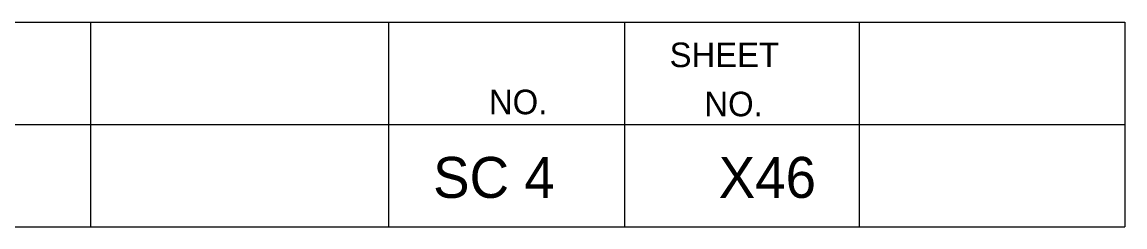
# Model space of a CAD drawing. Extents: x 1000 to 1162, y 999 to 8520.
# Drawn here: x 1148.08 to 1161.56, y 6275.05 to 6277.55 of the extents above; entities that cross this region are included whole.
import ezdxf

# ---------------------------------------------------------------- set-up
doc = ezdxf.new("R2010")
doc.units = 0
doc.layers.add('Level 20', color=7, linetype='Continuous')
doc.layers.add('Level 3', color=7, linetype='Continuous')

msp = doc.modelspace()

# ---------------------------------------------------------------- linework, layer by layer
at = {"layer": 'Level 3'}
for p, q in [((1133.055, 6277.546), (1161.555, 6277.546)), ((1133.055, 6277.546), (1161.555, 6277.546)), ((1133.055, 6277.546), (1161.555, 6277.546)), ((1133.055, 6277.546), (1161.555, 6277.546)), ((1133.055, 6277.546), (1161.555, 6277.546)), ((1133.055, 6277.546), (1161.555, 6277.546)), ((1133.055, 6277.546), (1161.555, 6277.546)), ((1133.055, 6277.546), (1161.555, 6277.546)), ((1133.055, 6277.546), (1161.555, 6277.546)), ((1133.055, 6277.546), (1161.555, 6277.546)), ((1133.055, 6277.546), (1161.555, 6277.546)), ((1133.055, 6277.546), (1161.555, 6277.546)), ((1133.055, 6277.546), (1161.555, 6277.546)), ((1133.055, 6277.546), (1161.555, 6277.546)), ((1133.055, 6277.546), (1161.555, 6277.546)), ((1133.055, 6277.546), (1161.555, 6277.546)), ((1133.055, 6277.546), (1161.555, 6277.546)), ((1133.055, 6277.546), (1161.555, 6277.546)), ((1133.055, 6277.546), (1161.555, 6277.546)), ((1133.055, 6277.546), (1161.555, 6277.546)), ((1133.055, 6277.546), (1161.555, 6277.546)), ((1133.055, 6277.546), (1161.555, 6277.546)), ((1133.055, 6277.546), (1161.555, 6277.546)), ((1133.055, 6277.546), (1161.555, 6277.546)), ((1133.055, 6277.546), (1161.555, 6277.546)), ((1133.055, 6277.546), (1161.555, 6277.546)), ((1133.055, 6277.546), (1161.555, 6277.546)), ((1133.055, 6277.546), (1161.555, 6277.546)), ((1133.055, 6277.546), (1161.555, 6277.546)), ((1133.055, 6277.546), (1161.555, 6277.546)), ((1133.055, 6277.546), (1161.555, 6277.546)), ((1133.055, 6277.546), (1161.555, 6277.546)), ((1133.055, 6277.546), (1161.555, 6277.546)), ((1133.055, 6277.546), (1161.555, 6277.546)), ((1133.055, 6277.546), (1161.555, 6277.546)), ((1133.055, 6277.546), (1161.555, 6277.546)), ((1133.055, 6277.546), (1161.555, 6277.546)), ((1133.055, 6277.546), (1161.555, 6277.546)), ((1133.055, 6277.546), (1161.555, 6277.546)), ((1133.055, 6277.546), (1161.555, 6277.546)), ((1133.055, 6277.546), (1161.555, 6277.546)), ((1133.055, 6277.546), (1161.555, 6277.546)), ((1133.055, 6277.546), (1161.555, 6277.546)), ((1133.055, 6277.546), (1161.555, 6277.546)), ((1148.913, 6277.546), (1148.913, 6275.046)), ((1148.913, 6277.546), (1148.913, 6275.046)), ((1148.913, 6277.546), (1148.913, 6275.046)), ((1148.913, 6277.546), (1148.913, 6275.046)), ((1148.913, 6277.546), (1148.913, 6275.046)), ((1148.913, 6277.546), (1148.913, 6275.046)), ((1148.913, 6277.546), (1148.913, 6275.046)), ((1148.913, 6277.546), (1148.913, 6275.046)), ((1148.913, 6277.546), (1148.913, 6275.046)), ((1148.913, 6277.546), (1148.913, 6275.046)), ((1148.913, 6277.546), (1148.913, 6275.046)), ((1148.913, 6277.546), (1148.913, 6275.046)), ((1148.913, 6277.546), (1148.913, 6275.046)), ((1148.913, 6277.546), (1148.913, 6275.046)), ((1148.913, 6277.546), (1148.913, 6275.046)), ((1148.913, 6277.546), (1148.913, 6275.046)), ((1148.913, 6277.546), (1148.913, 6275.046)), ((1148.913, 6277.546), (1148.913, 6275.046)), ((1148.913, 6277.546), (1148.913, 6275.046)), ((1148.913, 6277.546), (1148.913, 6275.046)), ((1148.913, 6277.546), (1148.913, 6275.046)), ((1148.913, 6277.546), (1148.913, 6275.046)), ((1148.913, 6277.546), (1148.913, 6275.046)), ((1148.913, 6277.546), (1148.913, 6275.046)), ((1148.913, 6277.546), (1148.913, 6275.046)), ((1148.913, 6277.546), (1148.913, 6275.046)), ((1148.913, 6277.546), (1148.913, 6275.046)), ((1148.913, 6277.546), (1148.913, 6275.046)), ((1148.913, 6277.546), (1148.913, 6275.046)), ((1148.913, 6277.546), (1148.913, 6275.046)), ((1148.913, 6277.546), (1148.913, 6275.046)), ((1148.913, 6277.546), (1148.913, 6275.046)), ((1148.913, 6277.546), (1148.913, 6275.046)), ((1148.913, 6277.546), (1148.913, 6275.046)), ((1148.913, 6277.546), (1148.913, 6275.046)), ((1148.913, 6277.546), (1148.913, 6275.046)), ((1148.913, 6277.546), (1148.913, 6275.046)), ((1148.913, 6277.546), (1148.913, 6275.046)), ((1148.913, 6277.546), (1148.913, 6275.046)), ((1148.913, 6277.546), (1148.913, 6275.046)), ((1148.913, 6277.546), (1148.913, 6275.046)), ((1148.913, 6277.546), (1148.913, 6275.046)), ((1148.913, 6277.546), (1148.913, 6275.046)), ((1148.913, 6277.546), (1148.913, 6275.046)), ((1152.554, 6277.546), (1152.554, 6275.046)), ((1152.554, 6277.546), (1152.554, 6275.046)), ((1152.554, 6277.546), (1152.554, 6275.046)), ((1152.554, 6277.546), (1152.554, 6275.046)), ((1152.554, 6277.546), (1152.554, 6275.046)), ((1152.554, 6277.546), (1152.554, 6275.046)), ((1152.554, 6277.546), (1152.554, 6275.046)), ((1152.554, 6277.546), (1152.554, 6275.046)), ((1152.554, 6277.546), (1152.554, 6275.046)), ((1152.554, 6277.546), (1152.554, 6275.046)), ((1152.554, 6277.546), (1152.554, 6275.046)), ((1152.554, 6277.546), (1152.554, 6275.046)), ((1152.554, 6277.546), (1152.554, 6275.046)), ((1152.554, 6277.546), (1152.554, 6275.046)), ((1152.554, 6277.546), (1152.554, 6275.046)), ((1152.554, 6277.546), (1152.554, 6275.046)), ((1152.554, 6277.546), (1152.554, 6275.046)), ((1152.554, 6277.546), (1152.554, 6275.046)), ((1152.554, 6277.546), (1152.554, 6275.046)), ((1152.554, 6277.546), (1152.554, 6275.046)), ((1152.554, 6277.546), (1152.554, 6275.046)), ((1152.554, 6277.546), (1152.554, 6275.046)), ((1152.554, 6277.546), (1152.554, 6275.046)), ((1152.554, 6277.546), (1152.554, 6275.046)), ((1152.554, 6277.546), (1152.554, 6275.046)), ((1152.554, 6277.546), (1152.554, 6275.046)), ((1152.554, 6277.546), (1152.554, 6275.046)), ((1152.554, 6277.546), (1152.554, 6275.046)), ((1152.554, 6277.546), (1152.554, 6275.046)), ((1152.554, 6277.546), (1152.554, 6275.046)), ((1152.554, 6277.546), (1152.554, 6275.046)), ((1152.554, 6277.546), (1152.554, 6275.046)), ((1152.554, 6277.546), (1152.554, 6275.046)), ((1152.554, 6277.546), (1152.554, 6275.046)), ((1152.554, 6277.546), (1152.554, 6275.046)), ((1152.554, 6277.546), (1152.554, 6275.046)), ((1152.554, 6277.546), (1152.554, 6275.046)), ((1152.554, 6277.546), (1152.554, 6275.046)), ((1152.554, 6277.546), (1152.554, 6275.046)), ((1152.554, 6277.546), (1152.554, 6275.046)), ((1152.554, 6277.546), (1152.554, 6275.046)), ((1152.554, 6277.546), (1152.554, 6275.046)), ((1152.554, 6277.546), (1152.554, 6275.046)), ((1152.554, 6277.546), (1152.554, 6275.046)), ((1155.44, 6277.546), (1155.44, 6275.046)), ((1155.44, 6277.546), (1155.44, 6275.046)), ((1155.44, 6277.546), (1155.44, 6275.046)), ((1155.44, 6277.546), (1155.44, 6275.046)), ((1155.44, 6277.546), (1155.44, 6275.046)), ((1155.44, 6277.546), (1155.44, 6275.046)), ((1155.44, 6277.546), (1155.44, 6275.046)), ((1155.44, 6277.546), (1155.44, 6275.046)), ((1155.44, 6277.546), (1155.44, 6275.046)), ((1155.44, 6277.546), (1155.44, 6275.046)), ((1155.44, 6277.546), (1155.44, 6275.046)), ((1155.44, 6277.546), (1155.44, 6275.046)), ((1155.44, 6277.546), (1155.44, 6275.046)), ((1155.44, 6277.546), (1155.44, 6275.046)), ((1155.44, 6277.546), (1155.44, 6275.046)), ((1155.44, 6277.546), (1155.44, 6275.046)), ((1155.44, 6277.546), (1155.44, 6275.046)), ((1155.44, 6277.546), (1155.44, 6275.046)), ((1155.44, 6277.546), (1155.44, 6275.046)), ((1155.44, 6277.546), (1155.44, 6275.046)), ((1155.44, 6277.546), (1155.44, 6275.046)), ((1155.44, 6277.546), (1155.44, 6275.046)), ((1155.44, 6277.546), (1155.44, 6275.046)), ((1155.44, 6277.546), (1155.44, 6275.046)), ((1155.44, 6277.546), (1155.44, 6275.046)), ((1155.44, 6277.546), (1155.44, 6275.046)), ((1155.44, 6277.546), (1155.44, 6275.046)), ((1155.44, 6277.546), (1155.44, 6275.046)), ((1155.44, 6277.546), (1155.44, 6275.046)), ((1155.44, 6277.546), (1155.44, 6275.046)), ((1155.44, 6277.546), (1155.44, 6275.046)), ((1155.44, 6277.546), (1155.44, 6275.046)), ((1155.44, 6277.546), (1155.44, 6275.046)), ((1155.44, 6277.546), (1155.44, 6275.046)), ((1155.44, 6277.546), (1155.44, 6275.046)), ((1155.44, 6277.546), (1155.44, 6275.046)), ((1155.44, 6277.546), (1155.44, 6275.046)), ((1155.44, 6277.546), (1155.44, 6275.046)), ((1155.44, 6277.546), (1155.44, 6275.046)), ((1155.44, 6277.546), (1155.44, 6275.046)), ((1155.44, 6277.546), (1155.44, 6275.046)), ((1155.44, 6277.546), (1155.44, 6275.046)), ((1155.44, 6277.546), (1155.44, 6275.046)), ((1155.44, 6277.546), (1155.44, 6275.046)), ((1158.305, 6277.546), (1158.305, 6275.046)), ((1158.305, 6277.546), (1158.305, 6275.046)), ((1158.305, 6277.546), (1158.305, 6275.046)), ((1158.305, 6277.546), (1158.305, 6275.046)), ((1158.305, 6277.546), (1158.305, 6275.046)), ((1158.305, 6277.546), (1158.305, 6275.046)), ((1158.305, 6277.546), (1158.305, 6275.046)), ((1158.305, 6277.546), (1158.305, 6275.046)), ((1158.305, 6277.546), (1158.305, 6275.046)), ((1158.305, 6277.546), (1158.305, 6275.046)), ((1158.305, 6277.546), (1158.305, 6275.046)), ((1158.305, 6277.546), (1158.305, 6275.046)), ((1158.305, 6277.546), (1158.305, 6275.046)), ((1158.305, 6277.546), (1158.305, 6275.046)), ((1158.305, 6277.546), (1158.305, 6275.046)), ((1158.305, 6277.546), (1158.305, 6275.046)), ((1158.305, 6277.546), (1158.305, 6275.046)), ((1158.305, 6277.546), (1158.305, 6275.046)), ((1158.305, 6277.546), (1158.305, 6275.046)), ((1158.305, 6277.546), (1158.305, 6275.046)), ((1158.305, 6277.546), (1158.305, 6275.046)), ((1158.305, 6277.546), (1158.305, 6275.046)), ((1158.305, 6277.546), (1158.305, 6275.046)), ((1158.305, 6277.546), (1158.305, 6275.046)), ((1158.305, 6277.546), (1158.305, 6275.046)), ((1158.305, 6277.546), (1158.305, 6275.046)), ((1158.305, 6277.546), (1158.305, 6275.046)), ((1158.305, 6277.546), (1158.305, 6275.046)), ((1158.305, 6277.546), (1158.305, 6275.046)), ((1158.305, 6277.546), (1158.305, 6275.046)), ((1158.305, 6277.546), (1158.305, 6275.046)), ((1158.305, 6277.546), (1158.305, 6275.046)), ((1158.305, 6277.546), (1158.305, 6275.046)), ((1158.305, 6277.546), (1158.305, 6275.046)), ((1158.305, 6277.546), (1158.305, 6275.046)), ((1158.305, 6277.546), (1158.305, 6275.046)), ((1158.305, 6277.546), (1158.305, 6275.046)), ((1158.305, 6277.546), (1158.305, 6275.046)), ((1158.305, 6277.546), (1158.305, 6275.046)), ((1158.305, 6277.546), (1158.305, 6275.046)), ((1158.305, 6277.546), (1158.305, 6275.046)), ((1158.305, 6277.546), (1158.305, 6275.046)), ((1158.305, 6277.546), (1158.305, 6275.046)), ((1158.305, 6277.546), (1158.305, 6275.046)), ((1161.555, 6277.546), (1161.555, 6275.046)), ((1161.555, 6277.546), (1161.555, 6275.046)), ((1161.555, 6277.546), (1161.555, 6275.046)), ((1161.555, 6277.546), (1161.555, 6275.046)), ((1161.555, 6277.546), (1161.555, 6275.046)), ((1161.555, 6277.546), (1161.555, 6275.046)), ((1161.555, 6277.546), (1161.555, 6275.046)), ((1161.555, 6277.546), (1161.555, 6275.046)), ((1161.555, 6277.546), (1161.555, 6275.046)), ((1161.555, 6277.546), (1161.555, 6275.046)), ((1161.555, 6277.546), (1161.555, 6275.046)), ((1161.555, 6277.546), (1161.555, 6275.046)), ((1161.555, 6277.546), (1161.555, 6275.046)), ((1161.555, 6277.546), (1161.555, 6275.046)), ((1161.555, 6277.546), (1161.555, 6275.046)), ((1161.555, 6277.546), (1161.555, 6275.046)), ((1161.555, 6277.546), (1161.555, 6275.046)), ((1161.555, 6277.546), (1161.555, 6275.046)), ((1161.555, 6277.546), (1161.555, 6275.046)), ((1161.555, 6277.546), (1161.555, 6275.046)), ((1161.555, 6277.546), (1161.555, 6275.046)), ((1161.555, 6277.546), (1161.555, 6275.046)), ((1161.555, 6277.546), (1161.555, 6275.046)), ((1161.555, 6277.546), (1161.555, 6275.046)), ((1161.555, 6277.546), (1161.555, 6275.046)), ((1161.555, 6277.546), (1161.555, 6275.046)), ((1161.555, 6277.546), (1161.555, 6275.046)), ((1161.555, 6277.546), (1161.555, 6275.046)), ((1161.555, 6277.546), (1161.555, 6275.046)), ((1161.555, 6277.546), (1161.555, 6275.046)), ((1161.555, 6277.546), (1161.555, 6275.046)), ((1161.555, 6277.546), (1161.555, 6275.046)), ((1161.555, 6277.546), (1161.555, 6275.046)), ((1161.555, 6277.546), (1161.555, 6275.046)), ((1161.555, 6277.546), (1161.555, 6275.046)), ((1161.555, 6277.546), (1161.555, 6275.046)), ((1161.555, 6277.546), (1161.555, 6275.046)), ((1161.555, 6277.546), (1161.555, 6275.046)), ((1161.555, 6277.546), (1161.555, 6275.046)), ((1161.555, 6277.546), (1161.555, 6275.046)), ((1161.555, 6277.546), (1161.555, 6275.046)), ((1161.555, 6277.546), (1161.555, 6275.046)), ((1161.555, 6277.546), (1161.555, 6275.046)), ((1161.555, 6277.546), (1161.555, 6275.046)), ((1133.055, 6276.296), (1161.555, 6276.296)), ((1133.055, 6276.296), (1161.555, 6276.296)), ((1133.055, 6276.296), (1161.555, 6276.296)), ((1133.055, 6276.296), (1161.555, 6276.296)), ((1133.055, 6276.296), (1161.555, 6276.296)), ((1133.055, 6276.296), (1161.555, 6276.296)), ((1133.055, 6276.296), (1161.555, 6276.296)), ((1133.055, 6276.296), (1161.555, 6276.296)), ((1133.055, 6276.296), (1161.555, 6276.296)), ((1133.055, 6276.296), (1161.555, 6276.296)), ((1133.055, 6276.296), (1161.555, 6276.296)), ((1133.055, 6276.296), (1161.555, 6276.296)), ((1133.055, 6276.296), (1161.555, 6276.296)), ((1133.055, 6276.296), (1161.555, 6276.296)), ((1133.055, 6276.296), (1161.555, 6276.296)), ((1133.055, 6276.296), (1161.555, 6276.296)), ((1133.055, 6276.296), (1161.555, 6276.296)), ((1133.055, 6276.296), (1161.555, 6276.296)), ((1133.055, 6276.296), (1161.555, 6276.296)), ((1133.055, 6276.296), (1161.555, 6276.296)), ((1133.055, 6276.296), (1161.555, 6276.296)), ((1133.055, 6276.296), (1161.555, 6276.296)), ((1133.055, 6276.296), (1161.555, 6276.296)), ((1133.055, 6276.296), (1161.555, 6276.296)), ((1133.055, 6276.296), (1161.555, 6276.296)), ((1133.055, 6276.296), (1161.555, 6276.296)), ((1133.055, 6276.296), (1161.555, 6276.296)), ((1133.055, 6276.296), (1161.555, 6276.296)), ((1133.055, 6276.296), (1161.555, 6276.296)), ((1133.055, 6276.296), (1161.555, 6276.296)), ((1133.055, 6276.296), (1161.555, 6276.296)), ((1133.055, 6276.296), (1161.555, 6276.296)), ((1133.055, 6276.296), (1161.555, 6276.296)), ((1133.055, 6276.296), (1161.555, 6276.296)), ((1133.055, 6276.296), (1161.555, 6276.296)), ((1133.055, 6276.296), (1161.555, 6276.296)), ((1133.055, 6276.296), (1161.555, 6276.296)), ((1133.055, 6276.296), (1161.555, 6276.296)), ((1133.055, 6276.296), (1161.555, 6276.296)), ((1133.055, 6276.296), (1161.555, 6276.296)), ((1133.055, 6276.296), (1161.555, 6276.296)), ((1133.055, 6276.296), (1161.555, 6276.296)), ((1133.055, 6276.296), (1161.555, 6276.296)), ((1133.055, 6276.296), (1161.555, 6276.296)), ((1133.055, 6275.046), (1161.555, 6275.046)), ((1133.055, 6275.046), (1161.555, 6275.046)), ((1133.055, 6275.046), (1161.555, 6275.046)), ((1133.055, 6275.046), (1161.555, 6275.046)), ((1133.055, 6275.046), (1161.555, 6275.046)), ((1133.055, 6275.046), (1161.555, 6275.046)), ((1133.055, 6275.046), (1161.555, 6275.046)), ((1133.055, 6275.046), (1161.555, 6275.046)), ((1133.055, 6275.046), (1161.555, 6275.046)), ((1133.055, 6275.046), (1161.555, 6275.046)), ((1133.055, 6275.046), (1161.555, 6275.046)), ((1133.055, 6275.046), (1161.555, 6275.046)), ((1133.055, 6275.046), (1161.555, 6275.046)), ((1133.055, 6275.046), (1161.555, 6275.046)), ((1133.055, 6275.046), (1161.555, 6275.046)), ((1133.055, 6275.046), (1161.555, 6275.046)), ((1133.055, 6275.046), (1161.555, 6275.046)), ((1133.055, 6275.046), (1161.555, 6275.046)), ((1133.055, 6275.046), (1161.555, 6275.046)), ((1133.055, 6275.046), (1161.555, 6275.046)), ((1133.055, 6275.046), (1161.555, 6275.046)), ((1133.055, 6275.046), (1161.555, 6275.046)), ((1133.055, 6275.046), (1161.555, 6275.046)), ((1133.055, 6275.046), (1161.555, 6275.046)), ((1133.055, 6275.046), (1161.555, 6275.046)), ((1133.055, 6275.046), (1161.555, 6275.046)), ((1133.055, 6275.046), (1161.555, 6275.046)), ((1133.055, 6275.046), (1161.555, 6275.046)), ((1133.055, 6275.046), (1161.555, 6275.046)), ((1133.055, 6275.046), (1161.555, 6275.046)), ((1133.055, 6275.046), (1161.555, 6275.046)), ((1133.055, 6275.046), (1161.555, 6275.046)), ((1133.055, 6275.046), (1161.555, 6275.046)), ((1133.055, 6275.046), (1161.555, 6275.046)), ((1133.055, 6275.046), (1161.555, 6275.046)), ((1133.055, 6275.046), (1161.555, 6275.046)), ((1133.055, 6275.046), (1161.555, 6275.046)), ((1133.055, 6275.046), (1161.555, 6275.046)), ((1133.055, 6275.046), (1161.555, 6275.046)), ((1133.055, 6275.046), (1161.555, 6275.046)), ((1133.055, 6275.046), (1161.555, 6275.046)), ((1133.055, 6275.046), (1161.555, 6275.046)), ((1133.055, 6275.046), (1161.555, 6275.046)), ((1133.055, 6275.046), (1161.555, 6275.046))]:
    msp.add_line(p, q, dxfattribs=at)

# ---------------------------------------------------------------- texts
at = {"layer": 'Level 20'}
for s, p in [('SC 4', (1153.099, 6275.4)), ('X46', (1156.59, 6275.4))]:
    msp.add_text(s, height=0.5, dxfattribs=at).set_placement(p)
at = {"layer": 'Level 3'}
for s, p in [('SHEET', (1155.99, 6276.996)), ('SHEET', (1155.99, 6276.996)), ('SHEET', (1155.99, 6276.996)), ('SHEET', (1155.99, 6276.996)), ('SHEET', (1155.99, 6276.996)), ('SHEET', (1155.99, 6276.996)), ('SHEET', (1155.99, 6276.996)), ('SHEET', (1155.99, 6276.996)), ('SHEET', (1155.99, 6276.996)), ('SHEET', (1155.99, 6276.996)), ('SHEET', (1155.99, 6276.996)), ('SHEET', (1155.99, 6276.996)), ('SHEET', (1155.99, 6276.996)), ('SHEET', (1155.99, 6276.996)), ('SHEET', (1155.99, 6276.996)), ('SHEET', (1155.99, 6276.996)), ('SHEET', (1155.99, 6276.996)), ('SHEET', (1155.99, 6276.996)), ('SHEET', (1155.99, 6276.996)), ('SHEET', (1155.99, 6276.996)), ('SHEET', (1155.99, 6276.996)), ('SHEET', (1155.99, 6276.996)), ('SHEET', (1155.99, 6276.996)), ('SHEET', (1155.99, 6276.996)), ('SHEET', (1155.99, 6276.996)), ('SHEET', (1155.99, 6276.996)), ('SHEET', (1155.99, 6276.996)), ('SHEET', (1155.99, 6276.996)), ('SHEET', (1155.99, 6276.996)), ('SHEET', (1155.99, 6276.996)), ('SHEET', (1155.99, 6276.996)), ('SHEET', (1155.99, 6276.996)), ('SHEET', (1155.99, 6276.996)), ('SHEET', (1155.99, 6276.996)), ('SHEET', (1155.99, 6276.996)), ('SHEET', (1155.99, 6276.996)), ('SHEET', (1155.99, 6276.996)), ('SHEET', (1155.99, 6276.996)), ('SHEET', (1155.99, 6276.996)), ('SHEET', (1155.99, 6276.996)), ('SHEET', (1155.99, 6276.996)), ('SHEET', (1155.99, 6276.996)), ('SHEET', (1155.99, 6276.996)), ('SHEET', (1155.99, 6276.996)), ('NO.', (1153.782, 6276.421)), ('NO.', (1153.782, 6276.421)), ('NO.', (1153.782, 6276.421)), ('NO.', (1153.782, 6276.421)), ('NO.', (1153.782, 6276.421)), ('NO.', (1153.782, 6276.421)), ('NO.', (1153.782, 6276.421)), ('NO.', (1153.782, 6276.421)), ('NO.', (1153.782, 6276.421)), ('NO.', (1153.782, 6276.421)), ('NO.', (1153.782, 6276.421)), ('NO.', (1153.782, 6276.421)), ('NO.', (1153.782, 6276.421)), ('NO.', (1153.782, 6276.421)), ('NO.', (1153.782, 6276.421)), ('NO.', (1153.782, 6276.421)), ('NO.', (1153.782, 6276.421)), ('NO.', (1153.782, 6276.421)), ('NO.', (1153.782, 6276.421)), ('NO.', (1153.782, 6276.421)), ('NO.', (1153.782, 6276.421)), ('NO.', (1153.782, 6276.421)), ('NO.', (1153.782, 6276.421)), ('NO.', (1153.782, 6276.421)), ('NO.', (1153.782, 6276.421)), ('NO.', (1153.782, 6276.421)), ('NO.', (1153.782, 6276.421)), ('NO.', (1153.782, 6276.421)), ('NO.', (1153.782, 6276.421)), ('NO.', (1153.782, 6276.421)), ('NO.', (1153.782, 6276.421)), ('NO.', (1153.782, 6276.421)), ('NO.', (1153.782, 6276.421)), ('NO.', (1153.782, 6276.421)), ('NO.', (1153.782, 6276.421)), ('NO.', (1153.782, 6276.421)), ('NO.', (1153.782, 6276.421)), ('NO.', (1153.782, 6276.421)), ('NO.', (1153.782, 6276.421)), ('NO.', (1153.782, 6276.421)), ('NO.', (1153.782, 6276.421)), ('NO.', (1153.782, 6276.421)), ('NO.', (1153.782, 6276.421)), ('NO.', (1153.782, 6276.421)), ('NO.', (1156.415, 6276.396)), ('NO.', (1156.415, 6276.396)), ('NO.', (1156.415, 6276.396)), ('NO.', (1156.415, 6276.396)), ('NO.', (1156.415, 6276.396)), ('NO.', (1156.415, 6276.396)), ('NO.', (1156.415, 6276.396)), ('NO.', (1156.415, 6276.396)), ('NO.', (1156.415, 6276.396)), ('NO.', (1156.415, 6276.396)), ('NO.', (1156.415, 6276.396)), ('NO.', (1156.415, 6276.396)), ('NO.', (1156.415, 6276.396)), ('NO.', (1156.415, 6276.396)), ('NO.', (1156.415, 6276.396)), ('NO.', (1156.415, 6276.396)), ('NO.', (1156.415, 6276.396)), ('NO.', (1156.415, 6276.396)), ('NO.', (1156.415, 6276.396)), ('NO.', (1156.415, 6276.396)), ('NO.', (1156.415, 6276.396)), ('NO.', (1156.415, 6276.396)), ('NO.', (1156.415, 6276.396)), ('NO.', (1156.415, 6276.396)), ('NO.', (1156.415, 6276.396)), ('NO.', (1156.415, 6276.396)), ('NO.', (1156.415, 6276.396)), ('NO.', (1156.415, 6276.396)), ('NO.', (1156.415, 6276.396)), ('NO.', (1156.415, 6276.396)), ('NO.', (1156.415, 6276.396)), ('NO.', (1156.415, 6276.396)), ('NO.', (1156.415, 6276.396)), ('NO.', (1156.415, 6276.396)), ('NO.', (1156.415, 6276.396)), ('NO.', (1156.415, 6276.396)), ('NO.', (1156.415, 6276.396)), ('NO.', (1156.415, 6276.396)), ('NO.', (1156.415, 6276.396)), ('NO.', (1156.415, 6276.396)), ('NO.', (1156.415, 6276.396)), ('NO.', (1156.415, 6276.396)), ('NO.', (1156.415, 6276.396)), ('NO.', (1156.415, 6276.396))]:
    msp.add_text(s, height=0.3, dxfattribs=at).set_placement(p)

doc.saveas('drawing.dxf')
